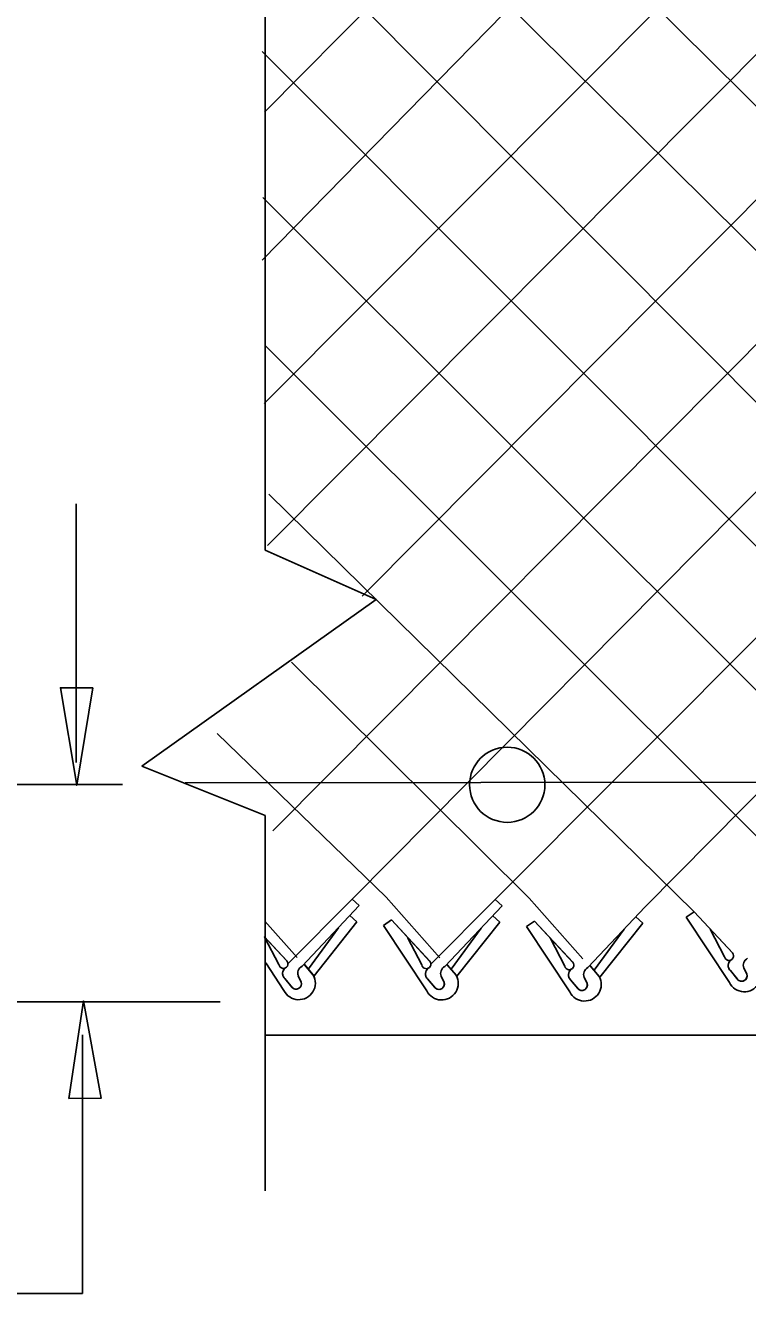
# Model space of a CAD drawing. Extents: x 0 to 2.85, y -0.1 to 1.83.
# Drawn here: x 1.0563 to 1.097, y 1.267 to 1.3385 of the extents above; entities that cross this region are included whole.
import ezdxf

# ---------------------------------------------------------------- set-up
doc = ezdxf.new("R2010")
doc.units = 0
for name, color, linetype in [('CT_Dimensions', 7, 'Continuous'), ('sb_Chainlink Fence', 7, 'Continuous'), ('sb_Earth', 7, 'Continuous'), ('sb_Existing Structural Steel', 7, 'Continuous')]:
    doc.layers.add(name, color=color, linetype=linetype)

msp = doc.modelspace()

# ---------------------------------------------------------------- linework, layer by layer
at = {"layer": 'CT_Dimensions'}
for p, q in [((1.059132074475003, 1.296955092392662), (1.059132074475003, 1.3115480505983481)), ((1.0548565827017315, 1.29571456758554), (1.0617412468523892, 1.29571456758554)), ((1.054718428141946, 1.2834535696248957), (1.0672479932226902, 1.2834535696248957)), ((1.0594811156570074, 1.266999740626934), (1.0594811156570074, 1.2815926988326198)), ((1.054453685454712, 1.266999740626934), (1.0594811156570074, 1.266999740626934))]:
    msp.add_line(p, q, dxfattribs=at)
for points in [[(1.060075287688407, 1.3011795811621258), (1.059159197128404, 1.2956830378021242), (1.0582431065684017, 1.3011795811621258)], [(1.0587100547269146, 1.2780046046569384), (1.0595422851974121, 1.2835144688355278), (1.060542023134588, 1.278032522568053)]]:
    msp.add_lwpolyline(points, close=True, dxfattribs=at)
at = {"layer": 'sb_Chainlink Fence'}
for p, q in [((1.0696151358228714, 1.3253061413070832), (1.1418581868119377, 1.3991112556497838)), ((1.069718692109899, 1.3172072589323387), (1.1497231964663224, 1.3975824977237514)), ((1.0697501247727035, 1.3336435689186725), (1.1334008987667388, 1.3980119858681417)), ((1.0699175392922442, 1.309203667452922), (1.1577760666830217, 1.397576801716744)), ((1.070224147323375, 1.2931053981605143), (1.1739222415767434, 1.3975592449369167)), ((1.0746911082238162, 1.2892516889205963), (1.181976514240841, 1.3975758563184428)), ((1.0752549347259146, 1.3063386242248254), (1.1658687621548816, 1.3975796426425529)), ((1.0821622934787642, 1.288652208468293), (1.1904434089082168, 1.3973258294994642)), ((1.0912035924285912, 1.2888168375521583), (1.1984962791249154, 1.397320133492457)), ((1.0697804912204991, 1.3785366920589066), (1.0697804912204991, 1.308942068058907)), ((1.0697815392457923, 1.3615124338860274), (1.1419837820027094, 1.2897051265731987)), ((1.069547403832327, 1.353544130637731), (1.1339270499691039, 1.2896603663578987)), ((1.0702790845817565, 1.3446100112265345), (1.126166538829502, 1.288437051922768)), ((1.0696171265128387, 1.3370695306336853), (1.1181122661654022, 1.2884536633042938)), ((1.0696556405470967, 1.3288285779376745), (1.11005878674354, 1.2884332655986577)), ((1.0698059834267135, 1.3204757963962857), (1.1018557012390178, 1.2884260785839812)), ((1.069988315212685, 1.3120910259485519), (1.093968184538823, 1.2885443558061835)), ((1.0697804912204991, 1.308942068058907), (1.0760452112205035, 1.3061573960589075)), ((1.0760452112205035, 1.3061573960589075), (1.0628219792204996, 1.2967626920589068)), ((1.0712627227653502, 1.3026141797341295), (1.0846637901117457, 1.2893025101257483)), ((1.0670807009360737, 1.298593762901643), (1.0766013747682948, 1.2893620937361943)), ((1.0628219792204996, 1.2967626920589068), (1.0697804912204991, 1.2939796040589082)), ((1.0697804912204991, 1.2939796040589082), (1.0697804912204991, 1.2727917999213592)), ((1.0766013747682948, 1.2893620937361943), (1.0796367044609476, 1.2859444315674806)), ((1.0846637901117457, 1.2893025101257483), (1.087699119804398, 1.2858848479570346)), ((1.0710637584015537, 1.2856089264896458), (1.0746911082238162, 1.2892516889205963)), ((1.0718614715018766, 1.2854664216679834), (1.0750869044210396, 1.2888930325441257)), ((1.0750869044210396, 1.2888930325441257), (1.0746911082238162, 1.2892516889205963)), ((1.079118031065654, 1.2855923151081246), (1.0827453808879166, 1.2892350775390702)), ((1.0799157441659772, 1.285449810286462), (1.0831411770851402, 1.2888764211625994)), ((1.0831411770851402, 1.2888764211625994), (1.0827453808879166, 1.2892350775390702)), ((1.0879781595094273, 1.285390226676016), (1.0912035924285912, 1.2888168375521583)), ((1.06976241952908, 1.2880103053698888), (1.0715824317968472, 1.285961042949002)), ((1.0749525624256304, 1.2879670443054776), (1.0725397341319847, 1.2849323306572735)), ((1.0749525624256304, 1.2879670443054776), (1.074556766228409, 1.2883257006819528)), ((1.076457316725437, 1.2877745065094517), (1.0769032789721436, 1.2880791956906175)), ((1.0769032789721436, 1.2880791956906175), (1.079059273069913, 1.2857555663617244)), ((1.0769032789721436, 1.2880791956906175), (1.0790730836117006, 1.2857418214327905)), ((1.0830068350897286, 1.2879504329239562), (1.0805940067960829, 1.2849157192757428)), ((1.0830068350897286, 1.2879504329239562), (1.0826110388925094, 1.288309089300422)), ((1.084519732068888, 1.2877149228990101), (1.0849656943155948, 1.2880196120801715)), ((1.0849656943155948, 1.2880196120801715), (1.0871216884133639, 1.2856959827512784)), ((1.0849656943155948, 1.2880196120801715), (1.0871354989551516, 1.2856822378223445)), ((1.091069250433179, 1.2878908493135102), (1.0886564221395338, 1.2848561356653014)), ((1.091069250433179, 1.2878908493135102), (1.0906734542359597, 1.288249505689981)), ((1.0935222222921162, 1.2882396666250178), (1.093968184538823, 1.2885443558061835)), ((1.0959586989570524, 1.2845507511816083), (1.0935222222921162, 1.2882396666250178)), ((1.093968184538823, 1.2885443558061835), (1.096124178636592, 1.2862207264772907)), ((1.093968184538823, 1.2885443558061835), (1.0961379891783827, 1.2862069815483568)), ((1.0697317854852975, 1.2871448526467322), (1.071018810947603, 1.2857584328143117)), ((1.0739135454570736, 1.2876349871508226), (1.072216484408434, 1.285325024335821)), ((1.0788937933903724, 1.284085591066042), (1.076457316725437, 1.2877745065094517)), ((1.081967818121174, 1.2876183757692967), (1.0802707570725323, 1.2853084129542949)), ((1.0869562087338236, 1.284026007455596), (1.084519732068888, 1.2877149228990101)), ((1.0900302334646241, 1.2875587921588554), (1.0883331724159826, 1.2852488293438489)), ((1.095681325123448, 1.2860062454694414), (1.0948696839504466, 1.2875577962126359)), ((1.0705621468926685, 1.2855576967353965), (1.069750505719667, 1.2871092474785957)), ((1.069860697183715, 1.2870054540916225), (1.0710050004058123, 1.2857721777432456)), ((1.0786164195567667, 1.2855410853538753), (1.0778047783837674, 1.287092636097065)), ((1.086678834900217, 1.2854815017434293), (1.0858671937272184, 1.2870330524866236)), ((1.0708395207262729, 1.2841022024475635), (1.0698140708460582, 1.2856547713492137)), ((1.0719966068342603, 1.2855619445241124), (1.0724918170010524, 1.284975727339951)), ((1.072003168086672, 1.2855530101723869), (1.0724943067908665, 1.2849736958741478)), ((1.0724918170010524, 1.284975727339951), (1.0725282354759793, 1.2849076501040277)), ((1.0800508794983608, 1.2855453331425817), (1.0805460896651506, 1.2849591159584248)), ((1.0800574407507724, 1.2855363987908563), (1.080548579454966, 1.284957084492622)), ((1.0881132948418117, 1.2854857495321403), (1.088608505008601, 1.2848995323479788)), ((1.0881198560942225, 1.2854768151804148), (1.088610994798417, 1.2848975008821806)), ((1.0964103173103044, 1.2847357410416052), (1.0960062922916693, 1.2852195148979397)), ((1.0960062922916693, 1.2852195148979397), (1.0964514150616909, 1.284692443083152)), ((1.0969324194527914, 1.285021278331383), (1.096768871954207, 1.2853755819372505)), ((1.0967694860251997, 1.2853630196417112), (1.096932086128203, 1.2850293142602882)), ((1.0712911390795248, 1.2842871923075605), (1.0708871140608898, 1.284770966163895)), ((1.0708871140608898, 1.284770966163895), (1.0713322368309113, 1.2842438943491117)), ((1.0718132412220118, 1.2845727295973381), (1.0716496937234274, 1.2849270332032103)), ((1.0716503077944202, 1.284914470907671), (1.0718129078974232, 1.2845807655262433)), ((1.0725282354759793, 1.2849076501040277), (1.0725592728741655, 1.2848348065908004)), ((1.0793454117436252, 1.2842705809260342), (1.0789413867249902, 1.2847543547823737)), ((1.0789413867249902, 1.2847543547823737), (1.0793865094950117, 1.2842272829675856)), ((1.0798675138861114, 1.284556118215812), (1.0797039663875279, 1.2849104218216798)), ((1.0797045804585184, 1.2848978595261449), (1.079867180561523, 1.284564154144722)), ((1.0805460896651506, 1.2849591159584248), (1.0805825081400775, 1.2848910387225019)), ((1.0805825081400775, 1.2848910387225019), (1.0806135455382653, 1.2848181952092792)), ((1.0874078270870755, 1.284210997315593), (1.0870038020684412, 1.2846947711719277)), ((1.0870038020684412, 1.2846947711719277), (1.0874489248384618, 1.2841676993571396)), ((1.0879299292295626, 1.2844965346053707), (1.0877663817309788, 1.2848508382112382)), ((1.0877669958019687, 1.2848382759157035), (1.087929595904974, 1.2845045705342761)), ((1.088608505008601, 1.2848995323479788), (1.0886449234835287, 1.2848314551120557)), ((1.0886449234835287, 1.2848314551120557), (1.0886759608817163, 1.284758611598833))]:
    msp.add_line(p, q, dxfattribs=at)
for centre, radius, start, end in [((1.0708141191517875, 1.2856018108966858), 0.00025580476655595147, 189.9304409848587, 40.97853800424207), ((1.0788683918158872, 1.2855851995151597), 0.00025580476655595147, 189.9304409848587, 40.97853800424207), ((1.0869308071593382, 1.2855256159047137), 0.00025580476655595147, 189.9304409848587, 40.97853800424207), ((1.095933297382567, 1.286050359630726), 0.00025580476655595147, 189.9304409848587, 40.97853800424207), ((1.0962657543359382, 1.2855028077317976), 0.0003843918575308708, 126.9947472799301, 219.79833989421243), ((1.0962762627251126, 1.2855023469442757), 0.0003909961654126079, 127.7656421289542, 226.33281459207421), ((1.097156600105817, 1.2855349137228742), 0.00041880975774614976, 114.84216649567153, 203.51671506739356), ((1.0711465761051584, 1.2850542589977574), 0.0003843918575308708, 126.9947472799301, 219.79833989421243), ((1.0711570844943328, 1.2850537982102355), 0.0003909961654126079, 127.7656421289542, 226.33281459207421), ((1.07167796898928, 1.2845169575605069), 0.0009354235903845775, 206.32021657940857, 29.22686940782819), ((1.0720374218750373, 1.285086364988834), 0.00041880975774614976, 114.84216649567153, 203.51671506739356), ((1.0792008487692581, 1.2850376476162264), 0.0003843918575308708, 126.9947472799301, 219.79833989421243), ((1.0792113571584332, 1.285037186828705), 0.0003909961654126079, 127.7656421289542, 226.33281459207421), ((1.0800916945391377, 1.285069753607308), 0.00041880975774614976, 114.84216649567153, 203.51671506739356), ((1.0872632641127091, 1.2849780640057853), 0.0003843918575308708, 126.9947472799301, 219.79833989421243), ((1.0872737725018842, 1.2849776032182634), 0.0003909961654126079, 127.7656421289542, 226.33281459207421), ((1.088154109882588, 1.2850101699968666), 0.00041880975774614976, 114.84216649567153, 203.51671506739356), ((1.0967971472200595, 1.284965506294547), 0.0009354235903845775, 206.32021657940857, 29.22686940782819), ((1.0966431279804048, 1.2849301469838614), 0.00030330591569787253, 219.86319118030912, 17.48524419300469), ((1.096644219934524, 1.2849286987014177), 0.00030494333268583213, 230.78260140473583, 19.265642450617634), ((1.0715239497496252, 1.2844815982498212), 0.00030330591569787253, 219.86319118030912, 17.48524419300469), ((1.0715250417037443, 1.2844801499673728), 0.00030494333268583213, 230.78260140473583, 19.265642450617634), ((1.0797322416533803, 1.284500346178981), 0.0009354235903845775, 206.32021657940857, 29.22686940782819), ((1.0795782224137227, 1.2844649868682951), 0.00030330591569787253, 219.86319118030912, 17.48524419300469), ((1.079579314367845, 1.284463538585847), 0.00030494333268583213, 230.78260140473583, 19.265642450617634), ((1.0877946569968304, 1.2844407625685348), 0.0009354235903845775, 206.32021657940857, 29.22686940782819), ((1.0876406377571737, 1.284405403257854), 0.00030330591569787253, 219.86319118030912, 17.48524419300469), ((1.087641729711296, 1.2844039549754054), 0.00030494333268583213, 230.78260140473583, 19.265642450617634)]:
    msp.add_arc(centre, radius, start, end, dxfattribs=at)
at = {"layer": 'sb_Earth'}
msp.add_line((1.069795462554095, 1.2815869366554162), (1.4846110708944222, 1.2816125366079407), dxfattribs=at)
at = {"layer": 'sb_Existing Structural Steel'}
msp.add_line((1.065275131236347, 1.2958066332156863), (1.486720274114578, 1.29650651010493), dxfattribs=at)
msp.add_circle((1.0834303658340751, 1.2957064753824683), 0.0021204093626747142, dxfattribs=at)

doc.saveas('drawing.dxf')
